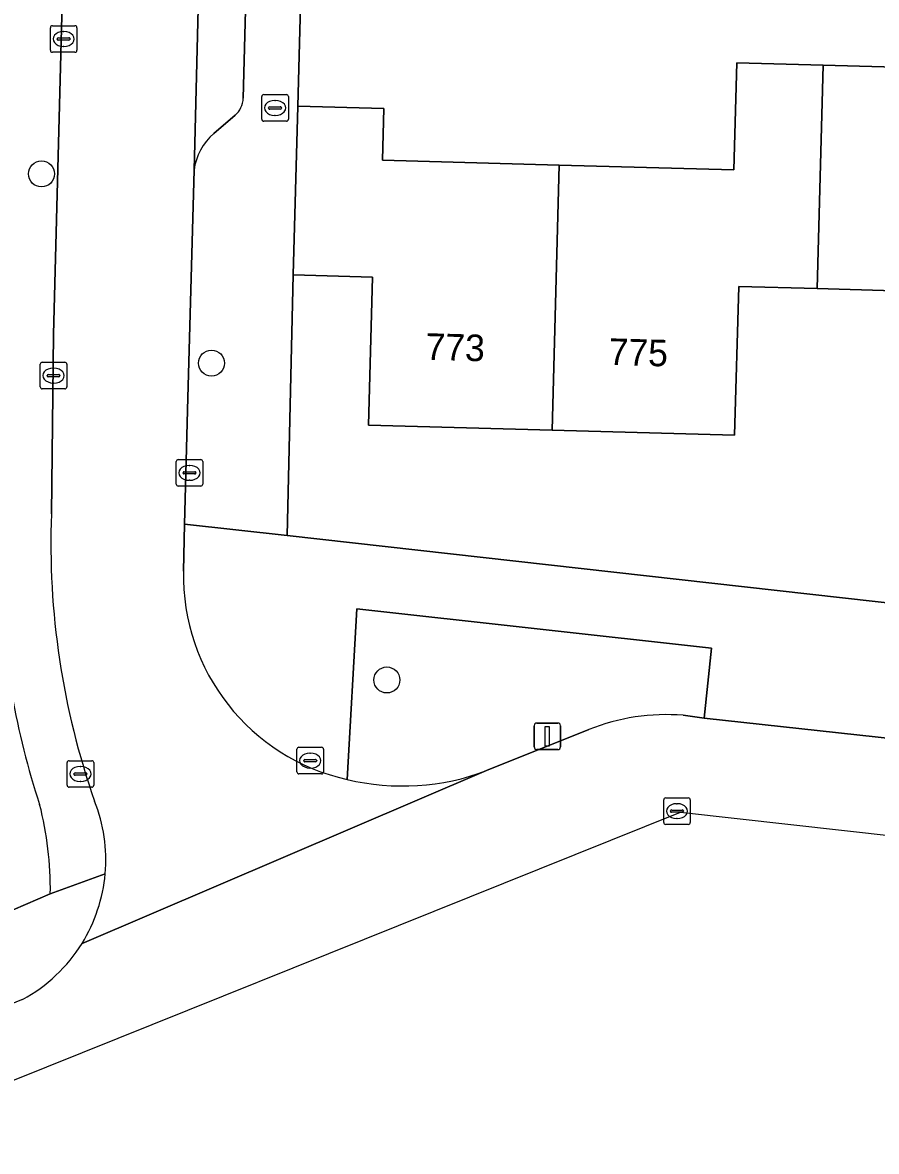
# Model space of a CAD drawing. Extents: x 162082 to 163401, y 388089 to 388636.
# Drawn here: x 162247.99 to 162280.14, y 388133.69 to 388176.2 of the extents above; entities that cross this region are included whole.
import ezdxf

# ---------------------------------------------------------------- set-up
doc = ezdxf.new("R2010")
doc.units = 0
for name, color, linetype in [('IMGEO_Boom', 7, 'Continuous'), ('IMGEO_Brandkraan', 7, 'Continuous'), ('IMGEO_Erf', 7, 'Continuous'), ('IMGEO_Groenvoorziening', 7, 'Continuous'), ('IMGEO_Kolk', 7, 'Continuous'), ('IMGEO_Lichtmast', 7, 'Continuous'), ('IMGEO_Pand', 7, 'Continuous'), ('IMGEO_Pand_nummerreeks', 7, 'Continuous'), ('IMGEO_Parkeervlak_open', 7, 'Continuous'), ('IMGEO_Rijbaan_lokaal_open', 7, 'Continuous'), ('IMGEO_Rioolput', 7, 'Continuous'), ('IMGEO_Voetpad_open', 7, 'Continuous')]:
    doc.layers.add(name, color=color, linetype=linetype)

msp = doc.modelspace()

# ---------------------------------------------------------------- linework, layer by layer
at = {"layer": 'IMGEO_Boom'}
for centre in [(162248.699, 388170.498), (162255.101, 388163.373), (162261.706, 388151.442)]:
    msp.add_circle(centre, 0.489, dxfattribs=at)
at = {"layer": 'IMGEO_Brandkraan'}
for p, q in [((162256.993, 388172.556), (162256.993, 388173.408)), ((162257.068, 388173.482), (162257.92, 388173.482)), ((162257.994, 388173.408), (162257.994, 388172.556)), ((162257.252, 388172.976), (162257.252, 388172.988)), ((162257.69, 388172.939), (162257.292, 388172.939)), ((162257.295, 388173.025), (162257.693, 388173.025)), ((162257.481, 388173.262), (162257.506, 388173.262)), ((162257.736, 388172.988), (162257.736, 388172.976)), ((162257.92, 388172.482), (162257.068, 388172.482)), ((162257.504, 388172.702), (162257.479, 388172.702))]:
    msp.add_line(p, q, dxfattribs=at)
for points in [[(162256.993, 388172.556), (162256.993, 388173.408)], [(162257.068, 388173.482), (162257.92, 388173.482)], [(162257.994, 388173.408), (162257.994, 388172.556)], [(162257.92, 388172.482), (162257.068, 388172.482)]]:
    msp.add_lwpolyline(points, dxfattribs=at)
for centre, radius, start, end in [((162257.07, 388173.406), 0.0765, 91.552, 178.448), ((162257.07, 388173.406), 0.0765, 91.552, 178.448), ((162257.918, 388173.406), 0.0765, 1.552, 88.448), ((162257.918, 388173.406), 0.0765, 1.552, 88.448), ((162257.292, 388172.985), 0.0403, 85.8775, 175.7526), ((162257.289, 388172.975), 0.0366, 178.938, 274.7102), ((162257.693, 388172.982), 0.043, 264.8664, 352.4533), ((162257.697, 388172.987), 0.0386, 1.7309, 96.639), ((162257.07, 388172.558), 0.0765, 181.552, 268.448), ((162257.07, 388172.558), 0.0765, 181.552, 268.448), ((162257.918, 388172.558), 0.0765, 271.552, 358.448), ((162257.918, 388172.558), 0.0765, 271.552, 358.448)]:
    msp.add_arc(centre, radius, start, end, dxfattribs=at)
for centre, major_axis, ratio, start_param, end_param in [((162257.48, 388172.982), (-0.387, 0.002), 0.722429, 4.712389, 7.853982), ((162257.505, 388172.982), (-0.39, 0.002), 0.717154, 1.570796, 4.712389)]:
    msp.add_ellipse(centre, major_axis=major_axis, ratio=ratio, start_param=start_param, end_param=end_param, dxfattribs=at)
at = {"layer": 'IMGEO_Erf'}
for points in [[(162260.391, 388250), (162258.352, 388173.049), (162261.593, 388172.958), (162261.538, 388171.018), (162268.191, 388170.832), (162274.767, 388170.649), (162274.879, 388174.682), (162278.131, 388174.591), (162281.338, 388174.502), (162281.199, 388169.494), (162287.851, 388169.309), (162294.42, 388169.126), (162294.476, 388171.111), (162295.178, 388171.091), (162295.208, 388172.175), (162297.62, 388172.107), (162297.59, 388171.024), (162297.74, 388171.02), (162300.938, 388170.93), (162300.8, 388166.001), (162307.451, 388165.815), (162314.066, 388165.63), (162314.121, 388167.621), (162314.343, 388179.797)], [(162300.554, 388164.56), (162297.598, 388164.642), (162294.606, 388164.725), (162294.45, 388159.126), (162287.582, 388159.317), (162280.641, 388159.511), (162280.824, 388166.097), (162277.91, 388166.178), (162274.957, 388166.26), (162274.801, 388160.655), (162267.93, 388160.847), (162261.009, 388161.04), (162261.164, 388166.612), (162258.174, 388166.695), (162257.955, 388156.876), (162281.329, 388154.256), (162281.302, 388153.959), (162294.329, 388152.612), (162294.361, 388152.839), (162315.131, 388150.652)]]:
    msp.add_lwpolyline(points, dxfattribs=at)
at = {"layer": 'IMGEO_Groenvoorziening'}
for points in [[(162272.866, 388150.112), (162273.653, 388150.007), (162273.935, 388152.636), (162260.576, 388154.116), (162260.21, 388147.698)], [(162265.459, 388148.028), (162269.31, 388149.577)], [(162236.305, 388141.878), (162237.78, 388138.536), (162244.372, 388141.381), (162249.03, 388143.392)]]:
    msp.add_lwpolyline(points, dxfattribs=at)
for centre, radius, start, end in [((162276.924, 388156.103), 29.8, 181.861, 198.2852), ((162272.239, 388142.193), 7.944, 85.4738, 111.6382), ((162262.299, 388156.382), 8.932, 256.4753, 290.7195), ((162236.425, 388143.589), 12.607, 359.1054, 14.5358)]:
    msp.add_arc(centre, radius, start, end, dxfattribs=at)
at = {"layer": 'IMGEO_Kolk'}
for p, q in [((162249.032, 388175.152), (162249.032, 388176.004)), ((162249.107, 388176.078), (162249.959, 388176.078)), ((162249.52, 388175.858), (162249.545, 388175.858)), ((162250.033, 388176.004), (162250.033, 388175.152)), ((162249.291, 388175.572), (162249.291, 388175.584)), ((162249.729, 388175.535), (162249.331, 388175.535)), ((162249.334, 388175.621), (162249.732, 388175.621)), ((162249.775, 388175.584), (162249.775, 388175.572)), ((162249.959, 388175.078), (162249.107, 388175.078)), ((162249.543, 388175.298), (162249.518, 388175.298)), ((162248.652, 388162.478), (162248.652, 388163.33)), ((162248.727, 388163.404), (162249.579, 388163.404)), ((162249.14, 388163.184), (162249.165, 388163.184)), ((162249.653, 388163.33), (162249.653, 388162.478)), ((162248.911, 388162.898), (162248.911, 388162.91)), ((162249.349, 388162.861), (162248.951, 388162.861)), ((162248.954, 388162.947), (162249.352, 388162.947)), ((162249.395, 388162.91), (162249.395, 388162.898)), ((162249.579, 388162.404), (162248.727, 388162.404)), ((162249.163, 388162.624), (162249.138, 388162.624)), ((162253.845, 388159.741), (162254.697, 388159.741)), ((162253.77, 388158.815), (162253.77, 388159.667)), ((162254.029, 388159.235), (162254.029, 388159.247)), ((162254.072, 388159.284), (162254.47, 388159.284)), ((162254.258, 388159.521), (162254.283, 388159.521)), ((162254.513, 388159.247), (162254.513, 388159.235)), ((162254.771, 388159.667), (162254.771, 388158.815)), ((162254.467, 388159.198), (162254.069, 388159.198)), ((162254.281, 388158.961), (162254.256, 388158.961)), ((162254.697, 388158.741), (162253.845, 388158.741)), ((162258.319, 388147.981), (162258.319, 388148.833)), ((162258.394, 388148.907), (162259.246, 388148.907)), ((162258.807, 388148.687), (162258.832, 388148.687)), ((162259.32, 388148.833), (162259.32, 388147.981)), ((162249.663, 388147.477), (162249.663, 388148.329)), ((162249.738, 388148.403), (162250.59, 388148.403)), ((162250.664, 388148.329), (162250.664, 388147.477)), ((162258.578, 388148.401), (162258.578, 388148.413)), ((162259.016, 388148.364), (162258.618, 388148.364)), ((162258.621, 388148.45), (162259.019, 388148.45)), ((162259.062, 388148.413), (162259.062, 388148.401)), ((162249.922, 388147.897), (162249.922, 388147.909)), ((162250.36, 388147.86), (162249.962, 388147.86)), ((162249.965, 388147.946), (162250.363, 388147.946)), ((162250.151, 388148.183), (162250.176, 388148.183)), ((162250.406, 388147.909), (162250.406, 388147.897)), ((162259.246, 388147.907), (162258.394, 388147.907)), ((162258.83, 388148.127), (162258.805, 388148.127)), ((162250.59, 388147.403), (162249.738, 388147.403)), ((162250.174, 388147.623), (162250.149, 388147.623))]:
    msp.add_line(p, q, dxfattribs=at)
for points in [[(162249.032, 388175.152), (162249.032, 388176.004)], [(162249.107, 388176.078), (162249.959, 388176.078)], [(162250.033, 388176.004), (162250.033, 388175.152)], [(162249.959, 388175.078), (162249.107, 388175.078)], [(162248.652, 388162.478), (162248.652, 388163.33)], [(162248.727, 388163.404), (162249.579, 388163.404)], [(162249.653, 388163.33), (162249.653, 388162.478)], [(162249.579, 388162.404), (162248.727, 388162.404)], [(162253.845, 388159.741), (162254.697, 388159.741)], [(162253.77, 388158.815), (162253.77, 388159.667)], [(162254.771, 388159.667), (162254.771, 388158.815)], [(162254.697, 388158.741), (162253.845, 388158.741)], [(162258.319, 388147.981), (162258.319, 388148.833)], [(162258.394, 388148.907), (162259.246, 388148.907)], [(162259.32, 388148.833), (162259.32, 388147.981)], [(162249.663, 388147.477), (162249.663, 388148.329)], [(162249.738, 388148.403), (162250.59, 388148.403)], [(162250.664, 388148.329), (162250.664, 388147.477)], [(162259.246, 388147.907), (162258.394, 388147.907)], [(162250.59, 388147.403), (162249.738, 388147.403)]]:
    msp.add_lwpolyline(points, dxfattribs=at)
for centre, radius, start, end in [((162249.109, 388176.002), 0.0765, 91.552, 178.448), ((162249.109, 388176.002), 0.0765, 91.552, 178.448), ((162249.957, 388176.002), 0.0765, 1.552, 88.448), ((162249.957, 388176.002), 0.0765, 1.552, 88.448), ((162249.331, 388175.581), 0.0403, 85.8775, 175.7526), ((162249.328, 388175.571), 0.0366, 178.938, 274.7102), ((162249.732, 388175.578), 0.043, 264.8664, 352.4533), ((162249.736, 388175.583), 0.0386, 1.7309, 96.639), ((162249.109, 388175.154), 0.0765, 181.552, 268.448), ((162249.109, 388175.154), 0.0765, 181.552, 268.448), ((162249.957, 388175.154), 0.0765, 271.552, 358.448), ((162249.957, 388175.154), 0.0765, 271.552, 358.448), ((162248.729, 388163.328), 0.0765, 91.552, 178.448), ((162248.729, 388163.328), 0.0765, 91.552, 178.448), ((162249.577, 388163.328), 0.0765, 1.552, 88.448), ((162249.577, 388163.328), 0.0765, 1.552, 88.448), ((162248.951, 388162.907), 0.0403, 85.8775, 175.7526), ((162248.948, 388162.897), 0.0366, 178.938, 274.7102), ((162249.352, 388162.904), 0.043, 264.8664, 352.4533), ((162249.356, 388162.909), 0.0386, 1.7309, 96.639), ((162248.729, 388162.48), 0.0765, 181.552, 268.448), ((162248.729, 388162.48), 0.0765, 181.552, 268.448), ((162249.577, 388162.48), 0.0765, 271.552, 358.448), ((162249.577, 388162.48), 0.0765, 271.552, 358.448), ((162253.847, 388159.665), 0.0765, 91.552, 178.448), ((162253.847, 388159.665), 0.0765, 91.552, 178.448), ((162254.695, 388159.665), 0.0765, 1.552, 88.448), ((162254.695, 388159.665), 0.0765, 1.552, 88.448), ((162254.069, 388159.244), 0.0403, 85.8775, 175.7526), ((162254.474, 388159.246), 0.0386, 1.7309, 96.639), ((162254.066, 388159.234), 0.0366, 178.938, 274.7102), ((162254.47, 388159.241), 0.043, 264.8664, 352.4533), ((162253.847, 388158.817), 0.0765, 181.552, 268.448), ((162253.847, 388158.817), 0.0765, 181.552, 268.448), ((162254.695, 388158.817), 0.0765, 271.552, 358.448), ((162254.695, 388158.817), 0.0765, 271.552, 358.448), ((162258.396, 388148.831), 0.0765, 91.552, 178.448), ((162258.396, 388148.831), 0.0765, 91.552, 178.448), ((162259.244, 388148.831), 0.0765, 1.552, 88.448), ((162259.244, 388148.831), 0.0765, 1.552, 88.448), ((162249.74, 388148.327), 0.0765, 91.552, 178.448), ((162249.74, 388148.327), 0.0765, 91.552, 178.448), ((162250.588, 388148.327), 0.0765, 1.552, 88.448), ((162250.588, 388148.327), 0.0765, 1.552, 88.448), ((162258.618, 388148.41), 0.0403, 85.8775, 175.7526), ((162258.615, 388148.4), 0.0366, 178.938, 274.7102), ((162259.019, 388148.407), 0.043, 264.8664, 352.4533), ((162259.023, 388148.412), 0.0386, 1.7309, 96.639), ((162249.962, 388147.906), 0.0403, 85.8775, 175.7526), ((162249.959, 388147.896), 0.0366, 178.938, 274.7102), ((162250.363, 388147.903), 0.043, 264.8664, 352.4533), ((162250.367, 388147.908), 0.0386, 1.7309, 96.639), ((162258.396, 388147.983), 0.0765, 181.552, 268.448), ((162258.396, 388147.983), 0.0765, 181.552, 268.448), ((162259.244, 388147.983), 0.0765, 271.552, 358.448), ((162259.244, 388147.983), 0.0765, 271.552, 358.448), ((162249.74, 388147.479), 0.0765, 181.552, 268.448), ((162249.74, 388147.479), 0.0765, 181.552, 268.448), ((162250.588, 388147.479), 0.0765, 271.552, 358.448), ((162250.588, 388147.479), 0.0765, 271.552, 358.448)]:
    msp.add_arc(centre, radius, start, end, dxfattribs=at)
for centre, major_axis, ratio, start_param, end_param in [((162249.519, 388175.578), (-0.387, 0.002), 0.722429, 4.712389, 7.853982), ((162249.544, 388175.578), (-0.39, 0.002), 0.717154, 1.570796, 4.712389), ((162249.139, 388162.904), (-0.387, 0.002), 0.722429, 4.712389, 7.853982), ((162249.164, 388162.904), (-0.39, 0.002), 0.717154, 1.570796, 4.712389), ((162254.257, 388159.241), (-0.387, 0.002), 0.722429, 4.712389, 7.853982), ((162254.282, 388159.241), (-0.39, 0.002), 0.717154, 1.570796, 4.712389), ((162258.806, 388148.407), (-0.387, 0.002), 0.722429, 4.712389, 7.853982), ((162258.831, 388148.407), (-0.39, 0.002), 0.717154, 1.570796, 4.712389), ((162250.15, 388147.903), (-0.387, 0.002), 0.722429, 4.712389, 7.853982), ((162250.175, 388147.903), (-0.39, 0.002), 0.717154, 1.570796, 4.712389)]:
    msp.add_ellipse(centre, major_axis=major_axis, ratio=ratio, start_param=start_param, end_param=end_param, dxfattribs=at)
at = {"layer": 'IMGEO_Lichtmast'}
for p, q in [((162267.251, 388148.921), (162267.251, 388149.721)), ((162267.251, 388149.721), (162267.251, 388148.921)), ((162267.351, 388149.821), (162268.141, 388149.821)), ((162268.141, 388149.821), (162267.351, 388149.821)), ((162268.241, 388149.721), (162268.241, 388148.921)), ((162268.241, 388148.921), (162268.241, 388149.721)), ((162268.141, 388148.821), (162267.351, 388148.821)), ((162267.351, 388148.821), (162268.141, 388148.821))]:
    msp.add_line(p, q, dxfattribs=at)
msp.add_lwpolyline([(162267.671, 388149.696), (162267.821, 388149.696), (162267.821, 388148.946), (162267.671, 388148.946), (162267.671, 388149.696)], dxfattribs=at)
for centre, start, end in [((162267.351, 388149.721), 90, 180), ((162267.351, 388149.721), 90, 180), ((162268.141, 388149.721), 0, 90), ((162268.141, 388149.721), 360, 90), ((162267.351, 388148.921), 180, 270), ((162267.351, 388148.921), 180, 270), ((162268.141, 388148.921), 270, 0), ((162268.141, 388148.921), 270, 0)]:
    msp.add_arc(centre, 0.1, start, end, dxfattribs=at)
at = {"layer": 'IMGEO_Pand'}
for points in [[(162267.93, 388160.847), (162274.801, 388160.655), (162274.957, 388166.26), (162277.91, 388166.178), (162278.131, 388174.591), (162274.879, 388174.682), (162274.767, 388170.649), (162268.191, 388170.832)], [(162278.131, 388174.591), (162277.91, 388166.178), (162280.824, 388166.097), (162280.641, 388159.511), (162287.582, 388159.317), (162287.851, 388169.309), (162281.199, 388169.494), (162281.338, 388174.502)], [(162267.93, 388160.847), (162268.191, 388170.832), (162261.538, 388171.018), (162261.593, 388172.958), (162258.352, 388173.049), (162258.174, 388166.695), (162261.164, 388166.612), (162261.009, 388161.04)]]:
    msp.add_lwpolyline(points, close=True, dxfattribs=at)
at = {"layer": 'IMGEO_Parkeervlak_open'}
for points in [[(162256.536, 388182.354), (162254.739, 388182.317), (162254.443, 388170.643)], [(162256.295, 388173.348), (162256.536, 388182.354)], [(162255.189, 388172.014), (162255.991, 388172.707)]]:
    msp.add_lwpolyline(points, dxfattribs=at)
for centre, radius, start, end in [((162255.423, 388173.369), 0.872, 310.6363, 358.6176), ((162256.606, 388170.354), 2.183, 130.4972, 172.3991)]:
    msp.add_arc(centre, radius, start, end, dxfattribs=at)
at = {"layer": 'IMGEO_Rijbaan_lokaal_open'}
for points in [[(162250.503, 388219.999), (162250.496, 388216.527), (162250.305, 388210.329), (162250.19, 388204.467), (162249.845, 388192.336), (162249.808, 388188.833), (162249.74, 388187.625), (162249.539, 388179.331), (162249.153, 388164.451), (162249.072, 388157.695)], [(162254.046, 388155.542), (162254.089, 388157.309), (162254.204, 388162.069), (162254.443, 388170.643), (162254.739, 388182.317), (162254.836, 388186.129), (162254.986, 388192.012), (162255.084, 388195.876), (162255.235, 388201.854), (162255.332, 388205.673)], [(162305.323, 388142.825), (162305.751, 388146.331), (162300.673, 388146.932), (162293.785, 388147.712), (162280.895, 388149.211), (162273.653, 388150.007), (162272.866, 388150.112)], [(162269.31, 388149.577), (162265.459, 388148.028), (162250.225, 388141.524)], [(162250.225, 388141.524), (162265.459, 388148.028)], [(162247.986, 388139.413), (162247.814, 388139.354), (162240.43, 388136.155), (162239.484, 388135.749), (162240.948, 388133.69), (162272.763, 388146.462), (162305.323, 388142.825)]]:
    msp.add_lwpolyline(points, dxfattribs=at)
for centre, radius, start, end in [((162278.484, 388156.585), 29.433, 177.8377, 199.258), ((162261.898, 388155.369), 7.854, 178.7343, 257.5879), ((162272.239, 388142.193), 7.944, 85.4738, 111.6382), ((162262.299, 388156.382), 8.932, 256.4753, 290.7195), ((162245.161, 388144.673), 5.96, 354.9075, 21.7047), ((162245.13, 388144.675), 5.99, 328.2661, 354.9165), ((162245.147, 388144.667), 5.972, 298.3847, 328.2443)]:
    msp.add_arc(centre, radius, start, end, dxfattribs=at)
at = {"layer": 'IMGEO_Rioolput'}
for p, q in [((162272.129, 388146.077), (162272.129, 388146.929)), ((162272.204, 388147.003), (162273.056, 388147.003)), ((162273.13, 388146.929), (162273.13, 388146.077)), ((162272.388, 388146.497), (162272.388, 388146.509)), ((162272.431, 388146.546), (162272.829, 388146.546)), ((162272.617, 388146.783), (162272.642, 388146.783)), ((162272.872, 388146.509), (162272.872, 388146.497)), ((162272.826, 388146.46), (162272.428, 388146.46)), ((162272.64, 388146.223), (162272.615, 388146.223)), ((162273.056, 388146.003), (162272.204, 388146.003))]:
    msp.add_line(p, q, dxfattribs=at)
for points in [[(162272.129, 388146.077), (162272.129, 388146.929)], [(162272.204, 388147.003), (162273.056, 388147.003)], [(162273.13, 388146.929), (162273.13, 388146.077)], [(162273.056, 388146.003), (162272.204, 388146.003)]]:
    msp.add_lwpolyline(points, dxfattribs=at)
for centre, radius, start, end in [((162272.206, 388146.927), 0.0765, 91.552, 178.448), ((162272.206, 388146.927), 0.0765, 91.552, 178.448), ((162273.054, 388146.927), 0.0765, 1.552, 88.448), ((162273.054, 388146.927), 0.0765, 1.552, 88.448), ((162272.428, 388146.506), 0.0403, 85.8775, 175.7526), ((162272.425, 388146.496), 0.0366, 178.938, 274.7102), ((162272.829, 388146.503), 0.043, 264.8664, 352.4533), ((162272.833, 388146.508), 0.0386, 1.7309, 96.639), ((162272.206, 388146.079), 0.0765, 181.552, 268.448), ((162272.206, 388146.079), 0.0765, 181.552, 268.448), ((162273.054, 388146.079), 0.0765, 271.552, 358.448), ((162273.054, 388146.079), 0.0765, 271.552, 358.448)]:
    msp.add_arc(centre, radius, start, end, dxfattribs=at)
for centre, major_axis, ratio, start_param, end_param in [((162272.616, 388146.503), (-0.387, 0.002), 0.722429, 4.712389, 7.853982), ((162272.641, 388146.503), (-0.39, 0.002), 0.717154, 1.570796, 4.712389)]:
    msp.add_ellipse(centre, major_axis=major_axis, ratio=ratio, start_param=start_param, end_param=end_param, dxfattribs=at)
at = {"layer": 'IMGEO_Voetpad_open'}
for points in [[(162258.781, 388266.235), (162258.732, 388264.513), (162258.633, 388260.717), (162258.47, 388254.7), (162258.371, 388250.918), (162258.347, 388250), (162258.21, 388244.88), (162258.109, 388241.114), (162257.948, 388235.112), (162257.847, 388231.319), (162257.685, 388225.267), (162257.583, 388221.474), (162257.422, 388215.464), (162257.32, 388211.639), (162257.157, 388205.667), (162257.058, 388201.846), (162256.897, 388195.84), (162256.795, 388192.014), (162256.638, 388186.143), (162256.536, 388182.354), (162256.295, 388173.348)], [(162254.443, 388170.643), (162254.204, 388162.069), (162254.089, 388157.309), (162257.955, 388156.876), (162258.174, 388166.695), (162258.352, 388173.049), (162260.391, 388250)], [(162249.072, 388157.695), (162249.153, 388164.451), (162249.539, 388179.331)], [(162255.991, 388172.707), (162255.189, 388172.014)], [(162315.131, 388150.652), (162294.361, 388152.839), (162294.329, 388152.612), (162281.302, 388153.959), (162281.329, 388154.256), (162257.955, 388156.876), (162254.089, 388157.309), (162254.046, 388155.542)], [(162260.21, 388147.698), (162260.576, 388154.116), (162273.935, 388152.636), (162273.653, 388150.007), (162280.895, 388149.211), (162281.191, 388151.853), (162294.103, 388150.504), (162293.785, 388147.712)], [(162251.097, 388144.144), (162249.03, 388143.392), (162244.372, 388141.381), (162237.78, 388138.536), (162237.567, 388138.444), (162239.484, 388135.749)], [(162249.03, 388143.392), (162251.097, 388144.144)]]:
    msp.add_lwpolyline(points, dxfattribs=at)
for centre, radius, start, end in [((162255.423, 388173.369), 0.872, 310.6363, 358.6176), ((162256.606, 388170.354), 2.183, 130.4972, 172.3991), ((162278.484, 388156.585), 29.433, 177.8377, 199.258), ((162261.898, 388155.369), 7.854, 178.7343, 257.5879), ((162276.924, 388156.103), 29.8, 181.861, 198.2852), ((162236.425, 388143.589), 12.607, 359.1054, 14.5358), ((162245.161, 388144.673), 5.96, 354.9075, 21.7047), ((162245.13, 388144.675), 5.99, 328.2661, 354.9165), ((162245.147, 388144.667), 5.972, 298.3847, 328.2443)]:
    msp.add_arc(centre, radius, start, end, dxfattribs=at)

# ---------------------------------------------------------------- texts
at = {"layer": 'IMGEO_Pand_nummerreeks'}
for s, p in [('773', (162263.149, 388163.501)), ('775', (162270.045, 388163.308))]:
    msp.add_text(s, height=1, rotation=358.401, dxfattribs=at).set_placement(p)

doc.saveas('drawing.dxf')
